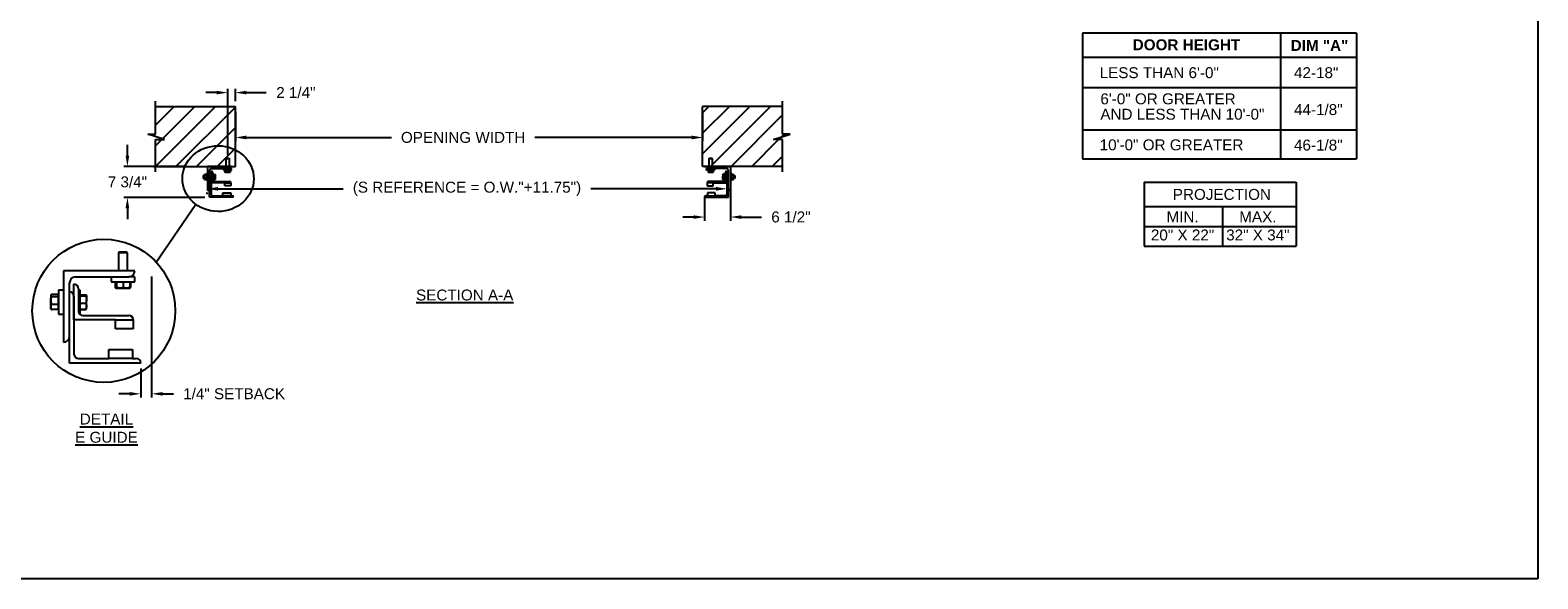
# Model space of a CAD drawing. Header units: inches. Extents: x 170 to 284, y 215 to 248.
# Tile 333 of 656: x 200.76 to 213.72, y 214.76 to 219.47. Entities that reach past the tile are written whole.
import ezdxf

# ---------------------------------------------------------------- set-up
doc = ezdxf.new("R2010")
doc.units = ezdxf.units.IN
doc.header["$LTSCALE"] = 0.25
doc.header["$MEASUREMENT"] = 0
for name, color, linetype in [('ANNOTATIONS', 1, 'Continuous'), ('DETAILS', 4, 'Continuous'), ('E GUIDES', 7, 'Continuous'), ('LH FRONT OF HOOD', 7, 'Continuous')]:
    doc.layers.add(name, color=color, linetype=linetype)
doc.styles.add('ARIAL', font='arial.ttf', dxfattribs={"height": 0.09375})
doc.dimstyles.new('STANDARD$0', dxfattribs={"dimtxt": 0.09375, "dimasz": 0.09375, "dimexe": 0.03125, "dimexo": 0.046875, "dimgap": 0.09, "dimtad": 0, "dimtih": 1, "dimtoh": 1, "dimdec": 4, "dimzin": 0, "dimdsep": 46, "dimtxsty": 'ARIAL', "dimcen": 0.09, "dimadec": 0, "dimazin": 0, "dimtfac": 1, "dimtdec": 4, "dimtofl": 0, "dimtmove": 0, "dimatfit": 1, "dimfxl": 1, "dimtolj": 1, "dimtzin": 0, "dimarcsym": 0})
pattern_1 = [(45, (24.66329, -19.50984), (-0.08838835, 0.08838835), [])]

# ---------------------------------------------------------------- blocks, each defined once
blk = doc.blocks.new('*D52')
at = {"layer": 'ANNOTATIONS', "color": 0, "lineweight": -2, "transparency": 16777216}
for p, q in [((201.597, 218.392), (201.597, 218.486)), ((202.086, 218.298), (201.565, 218.298)), ((202.261, 218.034), (201.565, 218.034)), ((201.597, 217.94), (201.597, 217.847))]:
    blk.add_line(p, q, dxfattribs=at)
at = {"layer": 'ANNOTATIONS', "color": 0, "transparency": 16777216}
for points in [[(201.581, 218.392), (201.612, 218.392), (201.597, 218.298)], [(201.581, 217.94), (201.612, 217.94), (201.597, 218.034)]]:
    blk.add_solid(points, dxfattribs=at)
at = {"layer": 'defpoints', "color": 0, "transparency": 16777216}
for p in [(202.133, 218.298), (201.597, 218.034), (202.308, 218.034)]:
    blk.add_point(p, dxfattribs=at)
at = {"layer": 'ANNOTATIONS', "color": 0, "transparency": 16777216, "insert": (201.597, 218.166), "char_height": 0.0938, "attachment_point": 5, "style": 'ARIAL'}
blk.add_mtext('\\A1;7 3/4"', dxfattribs=at)
blk = doc.blocks.new('*D53')
at = {"layer": 'ANNOTATIONS', "color": 0, "lineweight": -2, "transparency": 16777216}
for p, q in [((206.781, 218.252), (206.781, 217.833)), ((206.559, 218.037), (206.559, 217.833)), ((206.465, 217.865), (206.372, 217.865)), ((206.874, 217.865), (207.048, 217.865))]:
    blk.add_line(p, q, dxfattribs=at)
at = {"layer": 'ANNOTATIONS', "color": 0, "transparency": 16777216}
for points in [[(206.465, 217.88), (206.465, 217.849), (206.559, 217.865)], [(206.874, 217.88), (206.874, 217.849), (206.781, 217.865)]]:
    blk.add_solid(points, dxfattribs=at)
at = {"layer": 'defpoints', "color": 0, "transparency": 16777216}
for p in [(206.781, 218.298), (206.559, 218.084), (206.781, 217.865)]:
    blk.add_point(p, dxfattribs=at)
at = {"layer": 'ANNOTATIONS', "color": 0, "transparency": 16777216, "insert": (207.301, 217.865), "char_height": 0.0938, "attachment_point": 5, "style": 'ARIAL'}
blk.add_mtext('\\A1;6 1/2"', dxfattribs=at)
blk = doc.blocks.new('*D51')
at = {"layer": 'ANNOTATIONS', "color": 0, "lineweight": -2, "transparency": 16777216}
for p, q in [((202.365, 218.933), (202.271, 218.933)), ((202.459, 218.398), (202.459, 218.965)), ((202.525, 218.861), (202.525, 218.965)), ((202.619, 218.933), (202.791, 218.933))]:
    blk.add_line(p, q, dxfattribs=at)
at = {"layer": 'ANNOTATIONS', "color": 0, "transparency": 16777216}
for points in [[(202.365, 218.949), (202.365, 218.918), (202.459, 218.933)], [(202.619, 218.949), (202.619, 218.918), (202.525, 218.933)]]:
    blk.add_solid(points, dxfattribs=at)
at = {"layer": 'defpoints', "color": 0, "transparency": 16777216}
for p in [(202.525, 218.933), (202.525, 218.814), (202.459, 218.351)]:
    blk.add_point(p, dxfattribs=at)
at = {"layer": 'ANNOTATIONS', "color": 0, "transparency": 16777216, "insert": (203.045, 218.933), "char_height": 0.0938, "attachment_point": 5, "style": 'ARIAL'}
blk.add_mtext('\\A1;2 1/4"', dxfattribs=at)
blk = doc.blocks.new('*D47')
at = {"layer": 'ANNOTATIONS', "color": 0, "lineweight": -2, "transparency": 16777216}
for p, q in [((206.751, 218.154), (206.751, 218.138)), ((202.282, 218.06), (202.282, 218.076)), ((202.376, 218.107), (203.451, 218.107)), ((206.657, 218.107), (205.582, 218.107))]:
    blk.add_line(p, q, dxfattribs=at)
at = {"layer": 'ANNOTATIONS', "color": 0, "transparency": 16777216}
for points in [[(202.376, 218.123), (202.376, 218.091), (202.282, 218.107)], [(206.657, 218.123), (206.657, 218.091), (206.751, 218.107)]]:
    blk.add_solid(points, dxfattribs=at)
at = {"layer": 'defpoints', "color": 0, "transparency": 16777216}
for p in [(202.282, 218.107), (206.751, 218.107), (206.751, 218.107)]:
    blk.add_point(p, dxfattribs=at)
at = {"layer": 'ANNOTATIONS', "color": 0, "transparency": 16777216, "insert": (204.516, 218.107), "char_height": 0.09375, "attachment_point": 5, "style": 'ARIAL'}
blk.add_mtext('\\A1;(S REFERENCE = O.W."+11.75")', dxfattribs=at)
blk = doc.blocks.new('*D48')
at = {"layer": 'ANNOTATIONS', "color": 0, "lineweight": -2, "transparency": 16777216}
for p, q in [((202.525, 218.767), (202.525, 218.517)), ((206.542, 218.767), (206.542, 218.517)), ((202.619, 218.548), (203.867, 218.548)), ((206.448, 218.548), (205.1, 218.548))]:
    blk.add_line(p, q, dxfattribs=at)
at = {"layer": 'ANNOTATIONS', "color": 0, "transparency": 16777216}
for points in [[(202.619, 218.564), (202.619, 218.532), (202.525, 218.548)], [(206.448, 218.564), (206.448, 218.532), (206.542, 218.548)]]:
    blk.add_solid(points, dxfattribs=at)
at = {"layer": 'defpoints', "color": 0, "transparency": 16777216}
for p in [(202.525, 218.814), (206.542, 218.814), (206.542, 218.548)]:
    blk.add_point(p, dxfattribs=at)
at = {"layer": 'ANNOTATIONS', "color": 0, "transparency": 16777216, "insert": (204.483, 218.548), "char_height": 0.09375, "attachment_point": 5, "style": 'ARIAL'}
blk.add_mtext('\\A1;OPENING WIDTH', dxfattribs=at)
blk = doc.blocks.new('*D49')
at = {"layer": 'ANNOTATIONS', "color": 0, "lineweight": -2, "transparency": 16777216}
for p, q in [((201.805, 217.354), (201.805, 216.316)), ((201.711, 216.563), (201.711, 216.316)), ((201.617, 216.347), (201.524, 216.347)), ((201.899, 216.347), (201.993, 216.347))]:
    blk.add_line(p, q, dxfattribs=at)
at = {"layer": 'ANNOTATIONS', "color": 0, "transparency": 16777216}
for points in [[(201.617, 216.362), (201.617, 216.331), (201.711, 216.347)], [(201.899, 216.362), (201.899, 216.331), (201.805, 216.347)]]:
    blk.add_solid(points, dxfattribs=at)
at = {"layer": 'defpoints', "color": 0, "transparency": 16777216}
for p in [(201.805, 217.401), (201.711, 216.61), (201.711, 216.347)]:
    blk.add_point(p, dxfattribs=at)
at = {"layer": 'ANNOTATIONS', "color": 0, "transparency": 16777216, "insert": (202.514, 216.347), "char_height": 0.09375, "attachment_point": 5, "style": 'ARIAL'}
blk.add_mtext('\\A1;1/4" SETBACK', dxfattribs=at)

msp = doc.modelspace()

# ---------------------------------------------------------------- hatches: boundary and pattern name
at = {"layer": 'LH FRONT OF HOOD'}
h = msp.add_hatch(dxfattribs=at)
h.set_pattern_fill('ANSI31', color=256, style=0)
h.set_pattern_definition(pattern_1)
h.paths.add_polyline_path([(202.52504, 218.81406), (201.83754, 218.81406), (201.83754, 218.57686), (201.77344, 218.57686), (201.91551, 218.52996), (201.83754, 218.52996), (201.83754, 218.29844), (202.52504, 218.29844), (202.52504, 218.46094)])
h = msp.add_hatch(dxfattribs=at)
h.set_pattern_fill('ANSI31', color=256, style=0)
h.set_pattern_definition(pattern_1)
h.paths.add_polyline_path([(207.29362, 218.57686), (207.22952, 218.57686), (207.22952, 218.81406), (206.54202, 218.81406), (206.54202, 218.29844), (206.56019, 218.29844), (207.22952, 218.29844), (207.22952, 218.52996), (207.15155, 218.52996)])

# ---------------------------------------------------------------- linework, layer by layer
at = {"layer": 'ANNOTATIONS'}
for p, q in [((212.16229, 219.44458), (209.80889, 219.44458)), ((209.80889, 219.44458), (209.80889, 218.36425)), ((211.51389, 218.36425), (211.51389, 219.44458)), ((212.16229, 219.44458), (212.16229, 218.36425)), ((212.16229, 219.23579), (209.80889, 219.23579)), ((209.80889, 218.97582), (212.16229, 218.97582)), ((209.80889, 218.61425), (212.16229, 218.61425)), ((209.80889, 218.61425), (212.16229, 218.61425)), ((209.80889, 218.36425), (212.16229, 218.36425)), ((210.33716, 218.16544), (210.33716, 217.61407)), ((210.33716, 218.16544), (211.64493, 218.16544)), ((211.64493, 218.16544), (211.64493, 217.61407)), ((210.33716, 217.95397), (211.64493, 217.95397)), ((211.01001, 217.95397), (211.01001, 217.61407)), ((210.33716, 217.78402), (211.64493, 217.78402)), ((210.33716, 217.61407), (211.64493, 217.61407))]:
    msp.add_line(p, q, dxfattribs=at)
at = {"layer": 'defpoints'}
msp.add_lwpolyline([(213.72204, 214.75854), (194.25216, 214.75854), (194.25216, 227.49365), (213.72204, 227.49365)], close=True, dxfattribs=at)
at = {"layer": 'DETAILS'}
msp.add_line((201.84304, 217.47865), (202.18513, 217.97422), dxfattribs=at)
msp.add_circle((201.39378, 217.05928), 0.61458, dxfattribs=at)
msp.add_ellipse((202.37644, 218.19454), major_axis=(0.30673, -0.00211), ratio=0.91972899, dxfattribs=at)
at = {"layer": 'E GUIDES'}
for p, q in [((202.2864, 218.29844), (202.2864, 218.09389)), ((202.49095, 218.29844), (202.2864, 218.29844)), ((202.32049, 218.28139), (202.4739, 218.28139)), ((202.42207, 218.27192), (202.42207, 218.26687)), ((202.42207, 218.27192), (202.42277, 218.27192)), ((202.42277, 218.28139), (202.42277, 218.27635)), ((202.49095, 218.27635), (202.42277, 218.27635)), ((202.42277, 218.27192), (202.42277, 218.26687)), ((202.42277, 218.27192), (202.49095, 218.27192)), ((202.43129, 218.27635), (202.43129, 218.27192)), ((202.44614, 218.36874), (202.4474, 218.37)), ((202.44614, 218.29844), (202.44614, 218.36874)), ((202.44614, 218.36874), (202.47171, 218.36874)), ((202.4474, 218.37), (202.47045, 218.37)), ((202.47045, 218.37), (202.47171, 218.36874)), ((202.47171, 218.36874), (202.47171, 218.29844)), ((202.49095, 218.28139), (202.4739, 218.28139)), ((202.48243, 218.27192), (202.48243, 218.27635)), ((202.49095, 218.27635), (202.49095, 218.28139)), ((202.49095, 218.26687), (202.49095, 218.27192)), ((206.55906, 218.29844), (206.76361, 218.29844)), ((206.57611, 218.29844), (206.78066, 218.29844)), ((206.57611, 218.27635), (206.57611, 218.28139)), ((206.57611, 218.28139), (206.59316, 218.28139)), ((206.57611, 218.27635), (206.64429, 218.27635)), ((206.57611, 218.26687), (206.57611, 218.27192)), ((206.64429, 218.27192), (206.57611, 218.27192)), ((206.58463, 218.27192), (206.58463, 218.27635)), ((206.74656, 218.28139), (206.59316, 218.28139)), ((206.59742, 218.36874), (206.59867, 218.37)), ((206.59742, 218.29844), (206.59742, 218.36874)), ((206.59742, 218.36874), (206.62298, 218.36874)), ((206.59867, 218.37), (206.62173, 218.37)), ((206.62173, 218.37), (206.62298, 218.36874)), ((206.62298, 218.36874), (206.62298, 218.29844)), ((206.63577, 218.27635), (206.63577, 218.27192)), ((206.64429, 218.28139), (206.64429, 218.27635)), ((206.64429, 218.27192), (206.64429, 218.26687)), ((206.64499, 218.27192), (206.64429, 218.27192)), ((206.64499, 218.27192), (206.64499, 218.26687)), ((206.78066, 218.29844), (206.78066, 218.09389)), ((202.25009, 218.22173), (202.24884, 218.22048)), ((202.24884, 218.22048), (202.24884, 218.19742)), ((202.24884, 218.19742), (202.25009, 218.19617)), ((202.25869, 218.22173), (202.25009, 218.22173)), ((202.25009, 218.22173), (202.25009, 218.19617)), ((202.25009, 218.19617), (202.25869, 218.19617)), ((202.25921, 218.22873), (202.25869, 218.22813)), ((202.25923, 218.22813), (202.25869, 218.22813)), ((202.25869, 218.18977), (202.25869, 218.22813)), ((202.25869, 218.18977), (202.25921, 218.18917)), ((202.25869, 218.18977), (202.25923, 218.18977)), ((202.25923, 218.22876), (202.25921, 218.22873)), ((202.25923, 218.2308), (202.25923, 218.23079)), ((202.25923, 218.2308), (202.26099, 218.2308)), ((202.25923, 218.23079), (202.25923, 218.23065)), ((202.25923, 218.23079), (202.26098, 218.23079)), ((202.25923, 218.23065), (202.25923, 218.22713)), ((202.25923, 218.23065), (202.2788, 218.23065)), ((202.25923, 218.22713), (202.25923, 218.22361)), ((202.25923, 218.22361), (202.25923, 218.21276)), ((202.25923, 218.22361), (202.2788, 218.22361)), ((202.25923, 218.21276), (202.25923, 218.20191)), ((202.25923, 218.20191), (202.2788, 218.20191)), ((202.25923, 218.20191), (202.25923, 218.19458)), ((202.25923, 218.19458), (202.25923, 218.18725)), ((202.25923, 218.18725), (202.25923, 218.18711)), ((202.25923, 218.18725), (202.2788, 218.18725)), ((202.25923, 218.18711), (202.26098, 218.18711)), ((202.25923, 218.18711), (202.25923, 218.1871)), ((202.25923, 218.1871), (202.26099, 218.1871)), ((202.2611, 218.23092), (202.26086, 218.23065)), ((202.26086, 218.18725), (202.2611, 218.18698)), ((202.26124, 218.18681), (202.2609, 218.18725)), ((202.26124, 218.23109), (202.26095, 218.23065)), ((202.26108, 218.23089), (202.26124, 218.23109)), ((202.28081, 218.23109), (202.26124, 218.23109)), ((202.28081, 218.18681), (202.26124, 218.18681)), ((202.28081, 218.23025), (202.27931, 218.23025)), ((202.28081, 218.18765), (202.27931, 218.18765)), ((202.28136, 218.22813), (202.28041, 218.22922)), ((202.28041, 218.18868), (202.28136, 218.18977)), ((202.28081, 218.23025), (202.28081, 218.23109)), ((202.28081, 218.22876), (202.28081, 218.23025)), ((202.28081, 218.18914), (202.28081, 218.18765)), ((202.28081, 218.18765), (202.28081, 218.18681)), ((202.2864, 218.24304), (202.28136, 218.24304)), ((202.28136, 218.24304), (202.28136, 218.24249)), ((202.28136, 218.24249), (202.28136, 218.17486)), ((202.28136, 218.17486), (202.2864, 218.17486)), ((202.30345, 218.11094), (202.30345, 218.26435)), ((202.30345, 218.03423), (202.30345, 218.23878)), ((202.31623, 218.15781), (202.31623, 218.26009)), ((202.31623, 218.226), (202.31623, 218.0598)), ((202.43555, 218.15781), (202.31623, 218.15781)), ((202.32902, 218.2473), (202.32902, 218.18338)), ((202.33406, 218.24304), (202.32902, 218.24304)), ((202.33227, 218.17486), (202.33406, 218.17486)), ((202.33406, 218.17486), (202.33406, 218.24304)), ((202.33406, 218.23028), (202.35021, 218.23028)), ((202.33406, 218.22932), (202.35021, 218.22932)), ((202.33406, 218.22665), (202.35021, 218.22665)), ((202.33406, 218.20628), (202.35021, 218.20628)), ((202.33406, 218.18858), (202.35021, 218.18858)), ((202.33406, 218.18762), (202.35021, 218.18762)), ((202.3418, 218.1706), (202.4739, 218.1706)), ((202.35058, 218.18876), (202.35021, 218.18762)), ((202.35184, 218.22827), (202.35157, 218.22875)), ((202.35157, 218.18915), (202.35184, 218.18963)), ((202.35193, 218.22813), (202.35184, 218.22827)), ((202.35184, 218.18963), (202.35193, 218.18977)), ((202.35193, 218.22799), (202.35193, 218.21646)), ((202.35193, 218.19743), (202.35193, 218.21646)), ((202.35193, 218.18977), (202.35193, 218.19743)), ((202.42207, 218.26687), (202.42277, 218.26687)), ((202.42277, 218.26687), (202.49095, 218.26687)), ((202.43481, 218.26687), (202.43481, 218.25072)), ((202.43555, 218.13225), (202.43555, 218.15781)), ((202.43555, 218.15781), (202.48669, 218.15781)), ((202.43573, 218.25013), (202.43768, 218.24901)), ((202.43719, 218.26687), (202.43719, 218.25072)), ((202.4377, 218.24901), (202.44806, 218.24901)), ((202.43822, 218.26687), (202.43822, 218.25072)), ((202.44806, 218.24901), (202.46721, 218.24901)), ((202.45789, 218.26687), (202.45789, 218.25072)), ((202.46721, 218.24901), (202.47601, 218.24901)), ((202.47603, 218.24901), (202.47799, 218.25013)), ((202.47891, 218.25072), (202.47632, 218.24969)), ((202.47653, 218.26687), (202.47653, 218.25072)), ((202.47797, 218.25013), (202.47891, 218.25072)), ((202.47891, 218.26687), (202.47891, 218.25072)), ((202.48669, 218.15906), (202.48669, 218.15781)), ((202.48669, 218.15781), (202.48669, 218.13225)), ((206.64429, 218.26687), (206.57611, 218.26687)), ((206.58037, 218.15906), (206.58037, 218.15781)), ((206.58037, 218.15781), (206.58037, 218.13225)), ((206.63151, 218.15781), (206.58037, 218.15781)), ((206.58815, 218.26687), (206.58815, 218.25072)), ((206.58815, 218.25072), (206.59074, 218.24969)), ((206.58908, 218.25013), (206.58815, 218.25072)), ((206.59102, 218.24901), (206.58907, 218.25013)), ((206.59053, 218.26687), (206.59053, 218.25072)), ((206.59985, 218.24901), (206.59105, 218.24901)), ((206.72526, 218.1706), (206.59316, 218.1706)), ((206.619, 218.24901), (206.59985, 218.24901)), ((206.60917, 218.26687), (206.60917, 218.25072)), ((206.62936, 218.24901), (206.619, 218.24901)), ((206.62884, 218.26687), (206.62884, 218.25072)), ((206.63133, 218.25013), (206.62938, 218.24901)), ((206.62987, 218.26687), (206.62987, 218.25072)), ((206.63151, 218.15781), (206.75083, 218.15781)), ((206.63151, 218.13225), (206.63151, 218.15781)), ((206.63225, 218.26687), (206.63225, 218.25072)), ((206.64499, 218.26687), (206.64429, 218.26687)), ((206.71513, 218.22813), (206.71521, 218.22827)), ((206.71513, 218.22799), (206.71513, 218.21646)), ((206.71513, 218.19743), (206.71513, 218.21646)), ((206.71513, 218.18977), (206.71513, 218.19743)), ((206.71521, 218.18963), (206.71513, 218.18977)), ((206.71521, 218.22827), (206.71549, 218.22875)), ((206.71549, 218.18915), (206.71521, 218.18963)), ((206.71647, 218.18876), (206.71685, 218.18762)), ((206.733, 218.23028), (206.71685, 218.23028)), ((206.733, 218.22932), (206.71685, 218.22932)), ((206.733, 218.22665), (206.71685, 218.22665)), ((206.733, 218.20628), (206.71685, 218.20628)), ((206.733, 218.18858), (206.71685, 218.18858)), ((206.733, 218.18762), (206.71685, 218.18762)), ((206.733, 218.24304), (206.73804, 218.24304)), ((206.733, 218.17486), (206.733, 218.24304)), ((206.73479, 218.17486), (206.733, 218.17486)), ((206.73804, 218.2473), (206.73804, 218.18338)), ((206.75083, 218.15781), (206.75083, 218.26009)), ((206.75083, 218.226), (206.75083, 218.0598)), ((206.76361, 218.11094), (206.76361, 218.26435)), ((206.76361, 218.03423), (206.76361, 218.23878)), ((206.78066, 218.24304), (206.7857, 218.24304)), ((206.7857, 218.17486), (206.78066, 218.17486)), ((206.7857, 218.24304), (206.7857, 218.24249)), ((206.7857, 218.24249), (206.7857, 218.17486)), ((206.7857, 218.22813), (206.78665, 218.22922)), ((206.78665, 218.18868), (206.7857, 218.18977)), ((206.78625, 218.23025), (206.78625, 218.23109)), ((206.78625, 218.23109), (206.80581, 218.23109)), ((206.78625, 218.22876), (206.78625, 218.23025)), ((206.78625, 218.23025), (206.78775, 218.23025)), ((206.78625, 218.18914), (206.78625, 218.18765)), ((206.78625, 218.18765), (206.78775, 218.18765)), ((206.78625, 218.18765), (206.78625, 218.18681)), ((206.78625, 218.18681), (206.80581, 218.18681)), ((206.80783, 218.23065), (206.78826, 218.23065)), ((206.80783, 218.22361), (206.78826, 218.22361)), ((206.80783, 218.20191), (206.78826, 218.20191)), ((206.80783, 218.18725), (206.78826, 218.18725)), ((206.80581, 218.23109), (206.80611, 218.23065)), ((206.80598, 218.23089), (206.80581, 218.23109)), ((206.80581, 218.18681), (206.80616, 218.18725)), ((206.80596, 218.23092), (206.80619, 218.23065)), ((206.80619, 218.18725), (206.80596, 218.18698)), ((206.80783, 218.2308), (206.80606, 218.2308)), ((206.80783, 218.1871), (206.80606, 218.1871)), ((206.80783, 218.23079), (206.80608, 218.23079)), ((206.80783, 218.18711), (206.80608, 218.18711)), ((206.80783, 218.2308), (206.80783, 218.23079)), ((206.80783, 218.23079), (206.80783, 218.23065)), ((206.80783, 218.23065), (206.80783, 218.22713)), ((206.80783, 218.22876), (206.80785, 218.22873)), ((206.80783, 218.22813), (206.80837, 218.22813)), ((206.80783, 218.22713), (206.80783, 218.22361)), ((206.80783, 218.22361), (206.80783, 218.21276)), ((206.80783, 218.21276), (206.80783, 218.20191)), ((206.80783, 218.20191), (206.80783, 218.19458)), ((206.80783, 218.19458), (206.80783, 218.18725)), ((206.80837, 218.18977), (206.80783, 218.18977)), ((206.80783, 218.18725), (206.80783, 218.18711)), ((206.80783, 218.18711), (206.80783, 218.1871)), ((206.80785, 218.22873), (206.80837, 218.22813)), ((206.80837, 218.18977), (206.80785, 218.18917)), ((206.80837, 218.18977), (206.80837, 218.22813)), ((206.80837, 218.22173), (206.81697, 218.22173)), ((206.81697, 218.19617), (206.80837, 218.19617)), ((206.81697, 218.22173), (206.81822, 218.22048)), ((206.81697, 218.22173), (206.81697, 218.19617)), ((206.81822, 218.19742), (206.81697, 218.19617)), ((206.81822, 218.22048), (206.81822, 218.19742)), ((202.50799, 218.03423), (202.30345, 218.03423)), ((202.32902, 218.04702), (202.41637, 218.04702)), ((202.41637, 218.07259), (202.48456, 218.07259)), ((202.41637, 218.04702), (202.41637, 218.07259)), ((202.48456, 218.04702), (202.41637, 218.04702)), ((202.48669, 218.13225), (202.43555, 218.13225)), ((202.48456, 218.07259), (202.48456, 218.04702)), ((202.48456, 218.04702), (202.49521, 218.04702)), ((206.55906, 218.03423), (206.76361, 218.03423)), ((206.5825, 218.04702), (206.57185, 218.04702)), ((206.58037, 218.13225), (206.63151, 218.13225)), ((206.65068, 218.07259), (206.5825, 218.07259)), ((206.5825, 218.07259), (206.5825, 218.04702)), ((206.5825, 218.04702), (206.65068, 218.04702)), ((206.65068, 218.04702), (206.65068, 218.07259)), ((206.73804, 218.04702), (206.65068, 218.04702)), ((201.52374, 217.56243), (201.51999, 217.55867)), ((201.51999, 217.55867), (201.51999, 217.40191)), ((201.59647, 217.55867), (201.51999, 217.55867)), ((201.59271, 217.56243), (201.52374, 217.56243)), ((201.59647, 217.55867), (201.59271, 217.56243)), ((201.59647, 217.40191), (201.59647, 217.55867)), ((201.04831, 217.40191), (201.04831, 216.79)), ((201.66021, 217.40191), (201.04831, 217.40191)), ((201.04831, 217.23618), (201.00486, 217.23618)), ((201.00486, 217.23618), (201.00486, 217.04279)), ((201.0993, 216.84099), (201.0993, 217.29992)), ((201.13754, 216.98122), (201.13754, 217.28717)), ((201.15029, 217.35091), (201.60922, 217.35091)), ((201.17579, 217.24893), (201.17579, 217.05771)), ((201.19088, 217.23618), (201.17579, 217.23618)), ((201.19088, 217.03221), (201.19088, 217.23618)), ((201.45625, 217.35091), (201.45625, 217.30747)), ((201.45625, 217.30747), (201.66021, 217.30747)), ((201.49226, 217.30747), (201.49226, 217.25915)), ((201.49502, 217.2574), (201.50086, 217.25403)), ((201.49938, 217.30747), (201.49938, 217.25915)), ((201.50093, 217.25403), (201.5319, 217.25403)), ((201.50247, 217.30747), (201.50247, 217.25915)), ((201.5319, 217.25403), (201.5892, 217.25403)), ((201.56132, 217.30747), (201.56132, 217.25915)), ((201.5892, 217.25403), (201.61553, 217.25403)), ((201.66021, 217.35091), (201.60922, 217.35091)), ((201.6156, 217.25403), (201.62144, 217.2574)), ((201.6242, 217.25915), (201.61646, 217.25607)), ((201.61708, 217.30747), (201.61708, 217.25915)), ((201.6214, 217.25738), (201.6242, 217.25915)), ((201.6242, 217.30747), (201.6242, 217.25915)), ((201.66021, 217.30747), (201.66021, 217.35091)), ((200.93704, 217.16981), (200.93592, 217.16868)), ((200.93592, 217.16868), (200.93592, 217.09971)), ((200.93924, 217.19411), (200.93704, 217.19156)), ((200.93704, 217.19156), (200.93704, 217.18913)), ((200.93704, 217.18913), (200.93704, 217.14733)), ((200.93704, 217.14733), (200.93704, 217.0924)), ((201.00323, 217.19868), (200.94469, 217.19868)), ((201.00323, 217.17957), (200.94469, 217.17957)), ((201.00323, 217.11509), (200.94469, 217.11509)), ((201.00323, 217.18913), (201.00323, 217.19868)), ((201.00486, 217.19156), (201.00323, 217.19156)), ((201.00323, 217.17957), (201.00323, 217.18913)), ((201.00323, 217.14733), (201.00323, 217.17957)), ((201.00323, 217.11509), (201.00323, 217.14733)), ((201.00323, 217.0924), (201.00323, 217.11509)), ((201.0993, 216.61153), (201.0993, 217.22343)), ((201.13754, 217.18519), (201.13754, 216.68802)), ((201.19088, 217.198), (201.2392, 217.198)), ((201.19088, 217.19514), (201.2392, 217.19514)), ((201.19088, 217.18714), (201.2392, 217.18714)), ((201.19088, 217.1262), (201.2392, 217.1262)), ((201.24408, 217.19199), (201.24325, 217.19343)), ((201.24432, 217.19156), (201.24408, 217.19199)), ((201.24432, 217.19114), (201.24432, 217.15667)), ((201.24432, 217.09972), (201.24432, 217.15667)), ((200.93592, 217.09971), (200.93704, 217.09859)), ((200.93704, 217.07683), (200.93704, 217.0924)), ((200.93704, 217.07683), (200.93924, 217.07429)), ((201.00323, 217.06972), (200.94469, 217.06972)), ((201.00323, 217.06972), (201.00323, 217.0924)), ((201.00323, 217.07683), (201.00486, 217.07683)), ((201.00486, 217.04279), (201.00486, 217.03221)), ((201.00486, 217.03221), (201.04831, 217.03221)), ((201.49449, 216.98122), (201.13754, 216.98122)), ((201.18553, 217.03221), (201.19088, 217.03221)), ((201.19088, 217.07325), (201.2392, 217.07325)), ((201.19088, 217.0704), (201.2392, 217.0704)), ((201.21403, 217.01947), (201.60922, 217.01947)), ((201.24031, 217.0738), (201.2392, 217.0704)), ((201.24325, 217.07497), (201.24408, 217.07641)), ((201.24408, 217.07641), (201.24432, 217.07683)), ((201.24432, 217.07683), (201.24432, 217.09972)), ((201.49449, 216.90473), (201.49449, 216.98122)), ((201.49449, 216.98122), (201.64747, 216.98122)), ((201.64747, 216.98493), (201.64747, 216.98122)), ((201.64747, 216.98122), (201.64747, 216.90473)), ((201.64747, 216.90473), (201.49449, 216.90473)), ((201.43712, 216.64977), (201.43712, 216.72626)), ((201.43712, 216.72626), (201.64109, 216.72626)), ((201.64109, 216.72626), (201.64109, 216.64977)), ((201.71121, 216.61153), (201.0993, 216.61153)), ((201.17579, 216.64977), (201.43712, 216.64977)), ((201.64109, 216.64977), (201.43712, 216.64977)), ((201.64109, 216.64977), (201.67296, 216.64977))]:
    msp.add_line(p, q, dxfattribs=at)
for centre, radius, start, end in [((202.32049, 218.26435), 0.01705, 90, 180), ((202.4739, 218.29844), 0.01705, 270, 0), ((206.59316, 218.29844), 0.01705, 180, 270), ((206.74656, 218.26435), 0.01705, 0, 90), ((202.30345, 218.226), 0.01278, 0, 90), ((202.31623, 218.2473), 0.01278, 0, 90), ((202.3418, 218.18338), 0.01278, 180, 270), ((202.47435, 218.15826), 0.01235, 2.245613, 92.082022), ((202.4739, 218.15781), 0.01278, 0, 90), ((206.59271, 218.15826), 0.01235, 87.917978, 177.754387), ((206.59316, 218.15781), 0.01278, 90, 180), ((206.72526, 218.18338), 0.01278, 270, 0), ((206.75083, 218.2473), 0.01278, 90, 180), ((206.76361, 218.226), 0.01278, 90, 180), ((202.2864, 218.11094), 0.01705, 270, 0), ((202.32902, 218.0598), 0.01278, 180, 270), ((202.49521, 218.03423), 0.01278, 0, 90), ((206.57185, 218.03423), 0.01278, 90, 180), ((206.73804, 218.0598), 0.01278, 270, 0), ((206.78066, 218.11094), 0.01705, 180, 270), ((201.60922, 217.40191), 0.05099, 270, 0), ((201.15029, 217.29992), 0.05099, 90, 180), ((201.13754, 217.24893), 0.03824, 0, 90), ((201.0993, 217.18519), 0.03824, 0, 90), ((201.21403, 217.05771), 0.03824, 180, 270), ((201.61056, 216.98256), 0.03693, 2.245613, 92.082022), ((201.60922, 216.98122), 0.03824, 0, 90), ((201.04831, 216.84099), 0.05099, 270, 0), ((201.17579, 216.68802), 0.03824, 180, 270), ((201.67296, 216.61153), 0.03824, 0, 90)]:
    msp.add_arc(centre, radius, start, end, dxfattribs=at)
for points, knots in [([(202.25923, 218.18918), (202.25918, 218.18923), (202.25896, 218.18942), (202.25893, 218.18962), (202.25891, 218.18977)], [0, 0, 0, 0, 0.237068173, 1, 1, 1, 1]), ([(202.28136, 218.22713), (202.28126, 218.22762), (202.28106, 218.22863), (202.27992, 218.22979), (202.27905, 218.23046), (202.2788, 218.23065)], [0, 0, 0, 0, 0.40629057, 0.82726642, 1, 1, 1, 1]), ([(202.2788, 218.22361), (202.27947, 218.22416), (202.28084, 218.22527), (202.28135, 218.22649), (202.28136, 218.22712), (202.28136, 218.22713)], [0, 0, 0, 0, 0.48434141, 0.98632773, 1, 1, 1, 1]), ([(202.28136, 218.21276), (202.28126, 218.21428), (202.28106, 218.21737), (202.27992, 218.22097), (202.27905, 218.22302), (202.2788, 218.22361)], [0, 0, 0, 0, 0.40629057, 0.82726642, 1, 1, 1, 1]), ([(202.2788, 218.20191), (202.27947, 218.2036), (202.28084, 218.20703), (202.28135, 218.21079), (202.28136, 218.21271), (202.28136, 218.21276)], [0, 0, 0, 0, 0.48434141, 0.98632773, 1, 1, 1, 1]), ([(202.28136, 218.19458), (202.28136, 218.19475), (202.28134, 218.19585), (202.28092, 218.1979), (202.27989, 218.20016), (202.27907, 218.20148), (202.2788, 218.20191)], [0, 0, 0, 0, 0.06653229, 0.43528257, 0.81455084, 1, 1, 1, 1]), ([(202.2788, 218.18725), (202.27918, 218.18787), (202.28008, 218.18934), (202.28112, 218.19179), (202.28128, 218.19364), (202.28136, 218.19458)], [0, 0, 0, 0, 0.26545991, 0.62807649, 1, 1, 1, 1]), ([(202.28036, 218.18873), (202.28011, 218.18842), (202.2797, 218.18792), (202.27906, 218.18744), (202.2788, 218.18725)], [0, 0, 0, 0, 0.59728664, 1, 1, 1, 1]), ([(202.35021, 218.23028), (202.35042, 218.23009), (202.35099, 218.22958), (202.35134, 218.22907), (202.35155, 218.22874)], [0, 0, 0, 0, 0.36956739, 1, 1, 1, 1]), ([(202.35021, 218.22932), (202.35042, 218.22923), (202.35102, 218.22897), (202.35175, 218.22852), (202.35187, 218.22817), (202.35193, 218.22799)], [0, 0, 0, 0, 0.2083045, 0.6015254, 1, 1, 1, 1]), ([(202.35193, 218.22799), (202.35191, 218.22788), (202.35185, 218.22761), (202.35132, 218.22716), (202.35058, 218.22682), (202.35021, 218.22665)], [0, 0, 0, 0, 0.22973043, 0.61267004, 1, 1, 1, 1]), ([(202.35021, 218.22665), (202.35069, 218.22499), (202.35166, 218.22166), (202.35184, 218.2182), (202.35193, 218.21646)], [0, 0, 0, 0, 0.49545796, 1, 1, 1, 1]), ([(202.35193, 218.21646), (202.35192, 218.21622), (202.35191, 218.21439), (202.35153, 218.21095), (202.35066, 218.20784), (202.35021, 218.20628)], [0, 0, 0, 0, 0.07010266, 0.53079095, 1, 1, 1, 1]), ([(202.35021, 218.20628), (202.35069, 218.20484), (202.35166, 218.20194), (202.35184, 218.19894), (202.35193, 218.19743)], [0, 0, 0, 0, 0.49545796, 1, 1, 1, 1]), ([(202.35193, 218.19743), (202.35192, 218.19722), (202.35191, 218.19563), (202.35153, 218.19263), (202.35066, 218.18994), (202.35021, 218.18858)], [0, 0, 0, 0, 0.07010266, 0.53079095, 1, 1, 1, 1]), ([(202.35021, 218.18858), (202.35058, 218.18875), (202.3513, 218.18908), (202.35178, 218.18944), (202.35183, 218.18962), (202.35184, 218.18963)], [0, 0, 0, 0, 0.4838091, 0.97227182, 1, 1, 1, 1]), ([(202.35021, 218.18762), (202.3506, 218.18797), (202.35117, 218.18847), (202.35143, 218.189), (202.35151, 218.18916)], [0, 0, 0, 0, 0.68088301, 1, 1, 1, 1]), ([(202.43777, 218.2493), (202.43737, 218.24941), (202.43637, 218.24969), (202.43539, 218.25033), (202.43481, 218.25072)], [0, 0, 0, 0, 0.396133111, 1, 1, 1, 1]), ([(202.4377, 218.24901), (202.43769, 218.24901), (202.4376, 218.24902), (202.43742, 218.2494), (202.43727, 218.25028), (202.43719, 218.25072)], [0, 0, 0, 0, 0.07010266, 0.53079095, 1, 1, 1, 1]), ([(202.43822, 218.25072), (202.43814, 218.25024), (202.43797, 218.24928), (202.43779, 218.2491), (202.4377, 218.24901)], [0, 0, 0, 0, 0.49545796, 1, 1, 1, 1]), ([(202.44806, 218.24901), (202.44782, 218.24901), (202.44606, 218.24902), (202.44273, 218.2494), (202.43973, 218.25028), (202.43822, 218.25072)], [0, 0, 0, 0, 0.07010266, 0.53079095, 1, 1, 1, 1]), ([(202.45789, 218.25072), (202.45629, 218.25024), (202.45307, 218.24928), (202.44974, 218.2491), (202.44806, 218.24901)], [0, 0, 0, 0, 0.49545796, 1, 1, 1, 1]), ([(202.46721, 218.24901), (202.46597, 218.24907), (202.46347, 218.24918), (202.46037, 218.24991), (202.45852, 218.25051), (202.45789, 218.25072)], [0, 0, 0, 0, 0.3928666, 0.79169603, 1, 1, 1, 1]), ([(202.47653, 218.25072), (202.47536, 218.25035), (202.47301, 218.24961), (202.46988, 218.24908), (202.46793, 218.24903), (202.46721, 218.24901)], [0, 0, 0, 0, 0.38329119, 0.77026914, 1, 1, 1, 1]), ([(202.47601, 218.24901), (202.47603, 218.24901), (202.47612, 218.24902), (202.47629, 218.2494), (202.47645, 218.25028), (202.47653, 218.25072)], [0, 0, 0, 0, 0.07010266, 0.53079095, 1, 1, 1, 1]), ([(206.59053, 218.25072), (206.5917, 218.25035), (206.59405, 218.24961), (206.59718, 218.24908), (206.59912, 218.24903), (206.59985, 218.24901)], [0, 0, 0, 0, 0.38329119, 0.77026914, 1, 1, 1, 1]), ([(206.59105, 218.24901), (206.59103, 218.24901), (206.59094, 218.24902), (206.59077, 218.2494), (206.59061, 218.25028), (206.59053, 218.25072)], [0, 0, 0, 0, 0.07010266, 0.53079095, 1, 1, 1, 1]), ([(206.59985, 218.24901), (206.60109, 218.24907), (206.60358, 218.24918), (206.60669, 218.24991), (206.60853, 218.25051), (206.60917, 218.25072)], [0, 0, 0, 0, 0.3928666, 0.79169603, 1, 1, 1, 1]), ([(206.60917, 218.25072), (206.61076, 218.25024), (206.61399, 218.24928), (206.61732, 218.2491), (206.619, 218.24901)], [0, 0, 0, 0, 0.49545796, 1, 1, 1, 1]), ([(206.619, 218.24901), (206.61924, 218.24901), (206.621, 218.24902), (206.62433, 218.2494), (206.62733, 218.25028), (206.62884, 218.25072)], [0, 0, 0, 0, 0.07010266, 0.53079095, 1, 1, 1, 1]), ([(206.62884, 218.25072), (206.62892, 218.25024), (206.62909, 218.24928), (206.62927, 218.2491), (206.62936, 218.24901)], [0, 0, 0, 0, 0.49545796, 1, 1, 1, 1]), ([(206.62929, 218.2493), (206.62969, 218.24941), (206.63069, 218.24969), (206.63166, 218.25033), (206.63225, 218.25072)], [0, 0, 0, 0, 0.396133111, 1, 1, 1, 1]), ([(206.62936, 218.24901), (206.62937, 218.24901), (206.62946, 218.24902), (206.62964, 218.2494), (206.62979, 218.25028), (206.62987, 218.25072)], [0, 0, 0, 0, 0.07010266, 0.53079095, 1, 1, 1, 1]), ([(206.71685, 218.22932), (206.71664, 218.22923), (206.71604, 218.22897), (206.71531, 218.22852), (206.71519, 218.22817), (206.71513, 218.22799)], [0, 0, 0, 0, 0.2083045, 0.6015254, 1, 1, 1, 1]), ([(206.71513, 218.22799), (206.71515, 218.22788), (206.71521, 218.22761), (206.71574, 218.22716), (206.71647, 218.22682), (206.71685, 218.22665)], [0, 0, 0, 0, 0.22973043, 0.61267004, 1, 1, 1, 1]), ([(206.71685, 218.22665), (206.71637, 218.22499), (206.7154, 218.22166), (206.71522, 218.2182), (206.71513, 218.21646)], [0, 0, 0, 0, 0.49545796, 1, 1, 1, 1]), ([(206.71513, 218.21646), (206.71513, 218.21622), (206.71515, 218.21439), (206.71552, 218.21095), (206.7164, 218.20784), (206.71685, 218.20628)], [0, 0, 0, 0, 0.07010266, 0.53079095, 1, 1, 1, 1]), ([(206.71685, 218.20628), (206.71637, 218.20484), (206.7154, 218.20194), (206.71522, 218.19894), (206.71513, 218.19743)], [0, 0, 0, 0, 0.49545796, 1, 1, 1, 1]), ([(206.71513, 218.19743), (206.71513, 218.19722), (206.71515, 218.19563), (206.71552, 218.19263), (206.7164, 218.18994), (206.71685, 218.18858)], [0, 0, 0, 0, 0.07010266, 0.53079095, 1, 1, 1, 1]), ([(206.71685, 218.18858), (206.71648, 218.18875), (206.71576, 218.18908), (206.71528, 218.18944), (206.71523, 218.18962), (206.71522, 218.18963)], [0, 0, 0, 0, 0.4838091, 0.97227182, 1, 1, 1, 1]), ([(206.71685, 218.23028), (206.71663, 218.23009), (206.71607, 218.22958), (206.71572, 218.22907), (206.71551, 218.22874)], [0, 0, 0, 0, 0.36956739, 1, 1, 1, 1]), ([(206.71685, 218.18762), (206.71646, 218.18797), (206.71588, 218.18847), (206.71563, 218.189), (206.71555, 218.18916)], [0, 0, 0, 0, 0.68088301, 1, 1, 1, 1]), ([(206.7857, 218.22713), (206.7858, 218.22762), (206.786, 218.22863), (206.78714, 218.22979), (206.78801, 218.23046), (206.78826, 218.23065)], [0, 0, 0, 0, 0.40629057, 0.82726642, 1, 1, 1, 1]), ([(206.78826, 218.22361), (206.78759, 218.22416), (206.78622, 218.22527), (206.78571, 218.22649), (206.7857, 218.22712), (206.7857, 218.22713)], [0, 0, 0, 0, 0.48434141, 0.98632773, 1, 1, 1, 1]), ([(206.7857, 218.21276), (206.7858, 218.21428), (206.786, 218.21737), (206.78714, 218.22097), (206.78801, 218.22302), (206.78826, 218.22361)], [0, 0, 0, 0, 0.40629057, 0.82726642, 1, 1, 1, 1]), ([(206.78826, 218.20191), (206.78759, 218.2036), (206.78622, 218.20703), (206.78571, 218.21079), (206.7857, 218.21271), (206.7857, 218.21276)], [0, 0, 0, 0, 0.48434141, 0.98632773, 1, 1, 1, 1]), ([(206.7857, 218.19458), (206.7857, 218.19475), (206.78572, 218.19585), (206.78614, 218.1979), (206.78716, 218.20016), (206.78799, 218.20148), (206.78826, 218.20191)], [0, 0, 0, 0, 0.06653229, 0.43528257, 0.81455084, 1, 1, 1, 1]), ([(206.78826, 218.18725), (206.78788, 218.18787), (206.78698, 218.18934), (206.78594, 218.19179), (206.78578, 218.19364), (206.7857, 218.19458)], [0, 0, 0, 0, 0.26545991, 0.62807649, 1, 1, 1, 1]), ([(206.7867, 218.18873), (206.78695, 218.18842), (206.78736, 218.18792), (206.788, 218.18744), (206.78826, 218.18725)], [0, 0, 0, 0, 0.59728664, 1, 1, 1, 1]), ([(206.80782, 218.18918), (206.80788, 218.18923), (206.8081, 218.18942), (206.80813, 218.18962), (206.80815, 218.18977)], [0, 0, 0, 0, 0.237068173, 1, 1, 1, 1]), ([(201.50112, 217.25492), (201.49993, 217.25524), (201.49693, 217.25608), (201.49402, 217.25799), (201.49226, 217.25915)], [0, 0, 0, 0, 0.39613311, 1, 1, 1, 1]), ([(201.50093, 217.25403), (201.50089, 217.25404), (201.50061, 217.25408), (201.50009, 217.2552), (201.49962, 217.25783), (201.49938, 217.25915)], [0, 0, 0, 0, 0.07010266, 0.53079095, 1, 1, 1, 1]), ([(201.50247, 217.25915), (201.50222, 217.25772), (201.50171, 217.25483), (201.50119, 217.2543), (201.50093, 217.25403)], [0, 0, 0, 0, 0.49545796, 1, 1, 1, 1]), ([(201.5319, 217.25403), (201.5312, 217.25404), (201.52592, 217.25408), (201.51596, 217.2552), (201.50699, 217.25783), (201.50247, 217.25915)], [0, 0, 0, 0, 0.07010266, 0.53079095, 1, 1, 1, 1]), ([(201.56132, 217.25915), (201.55654, 217.25772), (201.5469, 217.25483), (201.53693, 217.2543), (201.5319, 217.25403)], [0, 0, 0, 0, 0.49545796, 1, 1, 1, 1]), ([(201.5892, 217.25403), (201.58549, 217.2542), (201.57802, 217.25456), (201.56873, 217.25674), (201.56321, 217.25854), (201.56132, 217.25915)], [0, 0, 0, 0, 0.3928666, 0.79169603, 1, 1, 1, 1]), ([(201.61708, 217.25915), (201.61358, 217.25805), (201.60656, 217.25585), (201.59718, 217.25426), (201.59137, 217.25409), (201.5892, 217.25403)], [0, 0, 0, 0, 0.38329119, 0.77026914, 1, 1, 1, 1]), ([(201.61553, 217.25403), (201.61557, 217.25404), (201.61585, 217.25408), (201.61637, 217.2552), (201.61684, 217.25783), (201.61708, 217.25915)], [0, 0, 0, 0, 0.07010266, 0.53079095, 1, 1, 1, 1]), ([(200.94469, 217.19868), (200.94356, 217.19787), (200.94087, 217.19596), (200.93777, 217.19277), (200.93729, 217.19035), (200.93704, 217.18913)], [0, 0, 0, 0, 0.26545991, 0.62807649, 1, 1, 1, 1]), ([(200.93704, 217.18913), (200.93705, 217.18891), (200.93711, 217.18748), (200.93836, 217.1848), (200.94142, 217.18185), (200.94388, 217.18014), (200.94469, 217.17957)], [0, 0, 0, 0, 0.06653229, 0.43528257, 0.81455084, 1, 1, 1, 1]), ([(200.94469, 217.17957), (200.94268, 217.17456), (200.93859, 217.16435), (200.93706, 217.1532), (200.93704, 217.14748), (200.93704, 217.14733)], [0, 0, 0, 0, 0.48434141, 0.98632773, 1, 1, 1, 1]), ([(200.93704, 217.14733), (200.93734, 217.14282), (200.93793, 217.13363), (200.94136, 217.12295), (200.94394, 217.11686), (200.94469, 217.11509)], [0, 0, 0, 0, 0.40629057, 0.82726642, 1, 1, 1, 1]), ([(200.94469, 217.11509), (200.94268, 217.11156), (200.93859, 217.10438), (200.93706, 217.09654), (200.93704, 217.09251), (200.93704, 217.0924)], [0, 0, 0, 0, 0.48434141, 0.98632773, 1, 1, 1, 1]), ([(201.2392, 217.198), (201.23983, 217.19744), (201.24153, 217.19593), (201.24256, 217.19437), (201.2432, 217.1934)], [0, 0, 0, 0, 0.36956739, 1, 1, 1, 1]), ([(201.2392, 217.19514), (201.23982, 217.19487), (201.2416, 217.19409), (201.24379, 217.19275), (201.24414, 217.19168), (201.24432, 217.19114)], [0, 0, 0, 0, 0.2083045, 0.6015254, 1, 1, 1, 1]), ([(201.24432, 217.19114), (201.24426, 217.19083), (201.2441, 217.19), (201.24251, 217.18866), (201.24031, 217.18765), (201.2392, 217.18714)], [0, 0, 0, 0, 0.22973043, 0.61267004, 1, 1, 1, 1]), ([(201.2392, 217.18714), (201.24063, 217.18219), (201.24352, 217.17221), (201.24405, 217.16188), (201.24432, 217.15667)], [0, 0, 0, 0, 0.49545796, 1, 1, 1, 1]), ([(201.24432, 217.15667), (201.24432, 217.15595), (201.24427, 217.15048), (201.24315, 217.14016), (201.24052, 217.13088), (201.2392, 217.1262)], [0, 0, 0, 0, 0.07010266, 0.53079095, 1, 1, 1, 1]), ([(201.2392, 217.1262), (201.24063, 217.1219), (201.24352, 217.11322), (201.24405, 217.10425), (201.24432, 217.09972)], [0, 0, 0, 0, 0.49545796, 1, 1, 1, 1]), ([(200.93704, 217.0924), (200.93734, 217.08923), (200.93793, 217.08276), (200.94136, 217.07524), (200.94394, 217.07096), (200.94469, 217.06972)], [0, 0, 0, 0, 0.40629057, 0.82726642, 1, 1, 1, 1]), ([(200.93935, 217.07433), (200.94024, 217.07335), (200.94168, 217.07178), (200.94387, 217.07028), (200.94469, 217.06972)], [0, 0, 0, 0, 0.62450971, 1, 1, 1, 1]), ([(201.24432, 217.09972), (201.24432, 217.0991), (201.24427, 217.09434), (201.24315, 217.08539), (201.24052, 217.07732), (201.2392, 217.07325)], [0, 0, 0, 0, 0.07010266, 0.53079095, 1, 1, 1, 1]), ([(201.2392, 217.07325), (201.24028, 217.07375), (201.24246, 217.07476), (201.24388, 217.07583), (201.24404, 217.07638), (201.24405, 217.07641)], [0, 0, 0, 0, 0.483809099, 0.972271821, 1, 1, 1, 1]), ([(201.2392, 217.0704), (201.24036, 217.07143), (201.24207, 217.07294), (201.24283, 217.0745), (201.24307, 217.075)], [0, 0, 0, 0, 0.68088301, 1, 1, 1, 1])]:
    msp.add_open_spline(points, degree=3, knots=knots, dxfattribs=at)
at = {"layer": 'LH FRONT OF HOOD'}
for p, q in [((201.83754, 218.57686), (201.83754, 218.86094)), ((201.83754, 218.81406), (202.52504, 218.81406)), ((202.52504, 218.29844), (202.52504, 218.81406)), ((206.54202, 218.29844), (206.54202, 218.81406)), ((206.54202, 218.29844), (206.54202, 218.81406)), ((207.22952, 218.81406), (206.54202, 218.81406)), ((207.22952, 218.57686), (207.22952, 218.86094)), ((201.91551, 218.52996), (201.77344, 218.57686)), ((201.77344, 218.57686), (201.83754, 218.57686)), ((201.83754, 218.25156), (201.83754, 218.52996)), ((201.83754, 218.52996), (201.91551, 218.52996)), ((207.15155, 218.52996), (207.29362, 218.57686)), ((207.22952, 218.52996), (207.15155, 218.52996)), ((207.29362, 218.57686), (207.22952, 218.57686)), ((207.22952, 218.25156), (207.22952, 218.52996)), ((201.82049, 218.29843), (202.52504, 218.29843)), ((207.22952, 218.29844), (206.54202, 218.29844))]:
    msp.add_line(p, q, dxfattribs=at)

# ---------------------------------------------------------------- texts
at = {"layer": 'ANNOTATIONS', "style": 'ARIAL'}
for s, p in [('LESS THAN 6\'-0"', (209.95502, 219.05745)), ('42-18"', (211.62578, 219.05745)), ('44-1/8"', (211.62578, 218.74033)), ('10\'-0" OR GREATER', (209.95502, 218.43776)), ('46-1/8"', (211.62578, 218.43591))]:
    msp.add_text(s, height=0.09375, dxfattribs=at).set_placement(p)
at = {"layer": 'ANNOTATIONS', "char_height": 0.09375, "attachment_point": 2, "style": 'ARIAL'}
for s, insert, width in [('{\\fArial|b1|i0|c0|p34;DOOR HEIGHT}', (210.70121, 219.3907), 0.928691), ('{\\fArial|b1|i0|c0|p34;DIM "A"}', (211.84477, 219.385), 0.7983542), ('{\\LSECTION A-A}', (204.49635, 217.2423), 1.3823677), ('{\\LDETAIL\\PE GUIDE}', (201.41664, 216.17723), 1.3823677)]:
    msp.add_mtext(s, dxfattribs=dict(at, insert=insert, width=width))
at = {"layer": 'ANNOTATIONS', "insert": (209.96123, 218.92648), "char_height": 0.09375, "width": 1.4179729, "attachment_point": 1, "line_spacing_factor": 0.844331, "style": 'ARIAL'}
msp.add_mtext('6\'-0" OR GREATER AND LESS THAN 10\'-0"', dxfattribs=at)
at = {"layer": 'ANNOTATIONS', "char_height": 0.09375, "attachment_point": 2, "style": 'ARIAL'}
for s, width, insert in [('PROJECTION ', 1.7594917, (211.00585, 218.106)), ('MIN.\\P20" X 22" ', 0.6711642, (210.66773, 217.91401)), ('MAX.\\P32" X 34"', 0.6567117, (211.31516, 217.91401))]:
    msp.add_mtext_dynamic_manual_height_columns(s, width=width, gutter_width=1.36268, heights=[0], dxfattribs=dict(at, insert=insert))

# ---------------------------------------------------------------- dimensions: what is measured, and where the dimension line sits
at = {"layer": 'ANNOTATIONS'}
for base, p1, p2, text, picture, middle in [((202.52504, 218.93342), (202.45892, 218.35084), (202.52504, 218.81406), '2 1/4"', '*D51', (203.04535, 218.93342)), ((206.54202, 218.54799), (202.52504, 218.81406), (206.54202, 218.81406), 'OPENING WIDTH', '*D48', (204.48343, 218.54799)), ((206.78066, 217.86462), (206.55906, 218.08437), (206.78066, 218.29844), '6 1/2"', '*D53', (207.30097, 217.86462))]:
    dim = msp.add_linear_dim(base=base, p1=p1, p2=p2, text=text, dimstyle='STANDARD$0', dxfattribs=at)
    dim.commit()
    dim.dimension.update_dxf_attribs({"geometry": picture, "text_midpoint": middle, "dimtype": 160})
dim = msp.add_linear_dim(base=(201.59665, 218.03423), p1=(202.13299, 218.29842), p2=(202.30799, 218.03423), angle=90, text='7 3/4"', dimstyle='STANDARD$0', dxfattribs=at)
dim.commit()
dim.dimension.update_dxf_attribs({"geometry": '*D52', "text_midpoint": (201.59665, 218.16633), "dimtype": 160})
dim = msp.add_linear_dim(base=(206.75083, 218.10694), p1=(202.28214, 218.10694), p2=(206.75083, 218.10694), text='(S REFERENCE = O.W."+11.75")', dimstyle='STANDARD$0', dxfattribs=at)
dim.commit()
dim.dimension.update_dxf_attribs({"geometry": '*D47', "text_midpoint": (204.51648, 218.10694)})
dim = msp.add_linear_dim(base=(201.71121, 216.34683), p1=(201.8053, 217.40075), p2=(201.71121, 216.61037), angle=180, text='1/4" SETBACK', dimstyle='STANDARD$0', override={"dimarcsym": 1}, dxfattribs=at)
dim.commit()
dim.dimension.update_dxf_attribs({"geometry": '*D49', "text_midpoint": (202.51369, 216.34683), "dimtype": 160})

doc.saveas('drawing.dxf')
